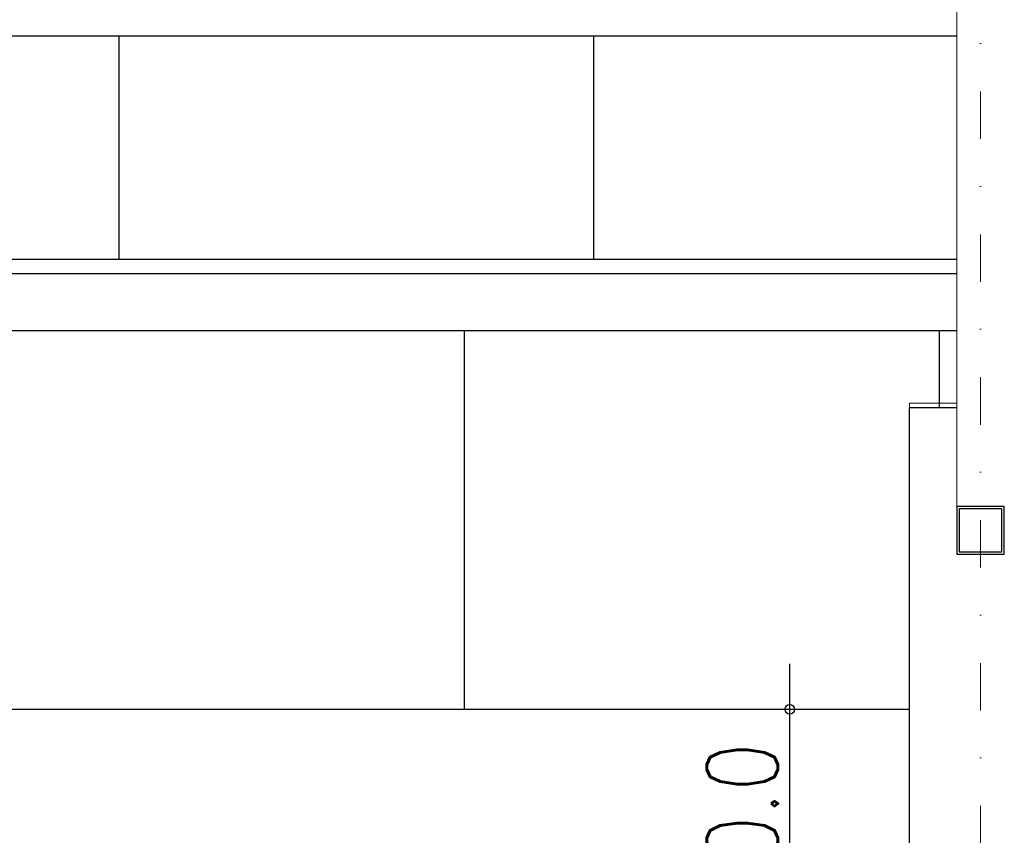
# Model space of a CAD drawing. Header units: millimetres. Extents: x 22865 to 60762, y -18816 to 15611.
# Tile 445 of 517: x 36421 to 36628, y 9907 to 10079. Entities that reach past the tile are written whole.
import ezdxf

# ---------------------------------------------------------------- set-up
doc = ezdxf.new("R2010")
doc.units = ezdxf.units.MM
doc.linetypes.add('1_12', pattern=[3, 1, -1, 0, -1])
doc.layers.add('CIENKA', color=1, linetype='Continuous', lineweight=13)
for name, color, linetype in [('elem_konstr', 7, 'Continuous'), ('plyty warstwowe PIR', 200, 'Continuous'), ('RDZENIE', 3, 'Continuous'), ('WYMIARY', 6, 'Continuous')]:
    doc.layers.add(name, color=color, linetype=linetype)
doc.layers.add('OSIE SCIAN', color=151, linetype='Continuous', lineweight=18, plot=False)
doc.styles.add('1-100', font='simplex.shx', dxfattribs={"width": 0.8, "height": 15})
doc.dimstyles.new('1-100', dxfattribs={"dimscale": 0.5, "dimtxt": 100, "dimasz": 1, "dimexe": 0.18, "dimexo": 0.0625, "dimgap": 5, "dimtad": 1, "dimdec": 1, "dimzin": 0, "dimdsep": 46, "dimtxsty": '1-100', "dimblk1": 'K', "dimblk2": 'K', "dimsah": 1, "dimcen": 0.09, "dimse1": 1, "dimse2": 1, "dimadec": 0, "dimazin": 0, "dimtfac": 1, "dimtdec": 1, "dimtofl": 0, "dimtmove": 0, "dimatfit": 3, "dimldrblk": 'K', "dimfxl": 0, "dimtolj": 1, "dimtzin": 0, "dimarcsym": 0})

# ---------------------------------------------------------------- blocks, each defined once
blk = doc.blocks.new('K')
for p, q in [((0, -19.11), (0, 19.11)), ((-19.11, 0), (19.11, 0))]:
    blk.add_line(p, q)
blk.add_circle((0, 0), 2.02)
blk = doc.blocks.new('*D934')
at = {"layer": 'WYMIARY', "color": 0, "lineweight": -2}
blk.add_line((36582.79, 9884.26), (36582.79, 9933.26), dxfattribs=at)
at = {"layer": 'WYMIARY', "color": 0, "linetype": 'ByBlock', "lineweight": -2, "xscale": 0.5, "yscale": 0.5, "zscale": 0.5}
for p, rotation in [((36582.79, 9933.76), 90), ((36582.79, 9883.76), 270)]:
    blk.add_blockref('K', p, dxfattribs=dict(at, rotation=rotation))
at = {"layer": 'WYMIARY', "color": 0, "ltscale": 0.2, "insert": (36572.79, 9908.76), "char_height": 15, "attachment_point": 5, "rotation": 90, "style": '1-100'}
blk.add_mtext('\\A1;50.0', dxfattribs=at)

msp = doc.modelspace()

# ---------------------------------------------------------------- linework, layer by layer
at = {"color": 9}
msp.add_line((36055.47, 10075.64), (36617.97, 10075.64), dxfattribs=at)
at = {"layer": 'CIENKA', "color": 9}
msp.add_line((36617.97, 9976.51), (36617.97, 10102.13), dxfattribs=at)
msp.add_lwpolyline([(36617.97, 9997.26), (36607.97, 9997.26), (36607.97, 9998.26), (36617.97, 9998.26)], dxfattribs=at)
at = {"layer": 'elem_konstr', "lineweight": -2}
for p, q in [((36617.97, 10025.51), (36055.47, 10025.51)), ((36617.97, 10013.51), (36055.47, 10013.51))]:
    msp.add_line(p, q, dxfattribs=at)
at = {"layer": 'OSIE SCIAN', "color": 0, "linetype": '1_12', "lineweight": 15, "ltscale": 10}
msp.add_line((36622.97, 10364.92), (36622.97, 9217.21), dxfattribs=at)
at = {"layer": 'plyty warstwowe PIR'}
for p, q in [((36441.47, 10075.64), (36441.47, 10028.51)), ((36541.47, 10075.64), (36541.47, 10028.51)), ((36617.97, 10028.51), (36055.47, 10028.51))]:
    msp.add_line(p, q, dxfattribs=at)
at = {"layer": 'plyty warstwowe PIR', "lineweight": -2}
for p, q in [((36514.22, 10013.51), (36514.22, 9933.76)), ((36614.22, 10013.51), (36614.22, 9997.26))]:
    msp.add_line(p, q, dxfattribs=at)
at = {"layer": 'RDZENIE', "color": 2}
for p, q in [((36607.97, 9408.76), (36607.97, 9997.26)), ((36617.97, 9997.26), (36607.97, 9997.26)), ((36607.97, 9933.76), (36065.47, 9933.76))]:
    msp.add_line(p, q, dxfattribs=at)
at = {"layer": 'WYMIARY'}
for points in [[(36617.97, 9966.46), (36627.97, 9966.46), (36627.97, 9976.51), (36617.97, 9976.51)], [(36618.47, 9966.96), (36627.47, 9966.96), (36627.47, 9976.01), (36618.47, 9976.01)]]:
    msp.add_lwpolyline(points, close=True, dxfattribs=at)

# ---------------------------------------------------------------- dimensions: what is measured, and where the dimension line sits
dim = msp.add_linear_dim(base=(36582.79, 9933.76), p1=(36612.51, 9883.76), p2=(36612.51, 9933.76), angle=90, dimstyle='1-100', override={"dimtxsty": '1-100', "dimldrblk": 'K'}, dxfattribs=at)
dim.commit()
dim.dimension.update_dxf_attribs({"geometry": '*D934', "text_midpoint": (36572.79, 9908.76)})

doc.saveas('drawing.dxf')
